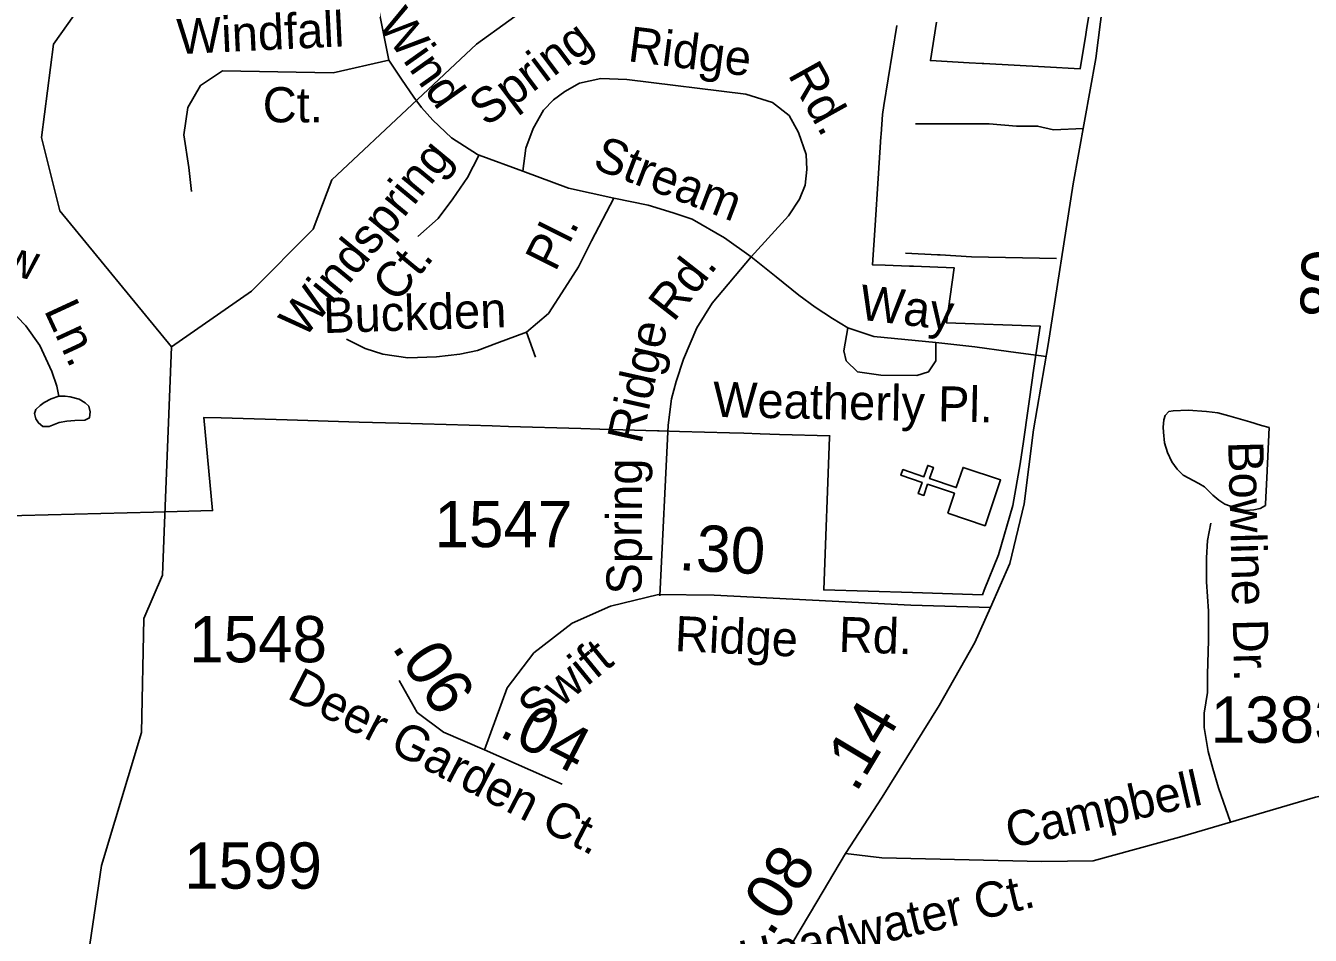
# Model space of a CAD drawing. Extents: x 2001466 to 2224147, y 644118 to 847247.
# Drawn here: x 2072607 to 2076073, y 719477 to 721933 of the extents above; entities that cross this region are included whole.
import ezdxf

# ---------------------------------------------------------------- set-up
doc = ezdxf.new("R2010")
doc.units = 0
for name, color, linetype in [('Exist Boundary Political City Limit New', 7, 'Continuous'), ('Exist Cultural Church CELL', 7, 'Continuous'), ('Exist Hydrographic Misc Water Feature', 7, 'Continuous'), ('Exist Road Non-System Type 51', 7, 'Continuous'), ('Exist Road Non-System Type 51 Label', 7, 'Continuous'), ('Exist Road Secondary Mileage Hundredths English Label', 7, 'Continuous'), ('Exist Road Secondary Type 51 Attributed', 7, 'Continuous'), ('Exist Road Secondary Type 51 Label', 7, 'Continuous'), ('Exist Road Secondary Type 51 Number Label', 7, 'Continuous'), ('Map Preparation Boundary City Limit Buffer Line', 7, 'Continuous')]:
    doc.layers.add(name, color=color, linetype=linetype)

msp = doc.modelspace()

# ---------------------------------------------------------------- linework, layer by layer
at = {"layer": 'Exist Boundary Political City Limit New'}
for points in [[(2075494.5, 722077.2), (2075469.2, 721921.8), (2075467.1, 721909.2), (2075452.1, 721816.6), (2075355.5, 721822), (2075192.6, 721831.1), (2075187.8, 721831.3), (2075152.5, 721833.2), (2075048, 721839.2), (2075064.8, 721942.9)], [(2074957.4, 721934.1), (2074922.4, 721717.9), (2074918.4, 721693.1), (2074914.9, 721640.4), (2074914.4, 721633), (2074906.9, 721520.8), (2074898.6, 721395.1), (2074891.5, 721287.9), (2074926, 721286.7), (2074991.5, 721284.4), (2075002.1, 721284), (2075112.1, 721279.9), (2075091, 721131.4), (2075343.8, 721122.4), (2075324.8, 720991.1), (2075324.5, 720989.1), (2075298.9, 720810.7), (2075290.2, 720750.6), (2075270.5, 720638.3), (2075232.2, 720505), (2075193.2, 720409.2), (2075188.2, 720397), (2075000, 720402.8), (2074760.2, 720410.2), (2074776.1, 720822.6), (2074776.2, 720826), (2074641.2, 720830), (2074588.9, 720831.5), (2074544.5, 720832.8), (2074506.2, 720833.9), (2074371.1, 720837.9), (2074316.2, 720839.5), (2074311.2, 720839.7), (2074155.6, 720844.2), (2074104.6, 720845.8), (2073909.4, 720851.5), (2073865.4, 720852.8), (2073741.1, 720856.4), (2073613.2, 720860.2), (2073506.2, 720863.3), (2073311.9, 720869.1)], [(2073311.9, 720869.1), (2073133.6, 720874.2), (2073087.6, 720875.6), (2073110.9, 720624.4), (2072951.4, 720620.2), (2072240.1, 720601.8)]]:
    msp.add_lwpolyline(points, dxfattribs=at)
at = {"layer": 'Exist Cultural Church CELL'}
msp.add_lwpolyline([(2075094.8, 720617.1), (2075112.8, 720671.1), (2075040.6, 720695.3), (2075030.5, 720665), (2075015.3, 720670.1), (2075025.5, 720700.4), (2074968.5, 720719.6), (2074973.6, 720734.7), (2075030.6, 720715.6), (2075040.8, 720745.9), (2075055.9, 720740.9), (2075045.7, 720710.5), (2075117.9, 720686.3), (2075136.4, 720740.9), (2075237.3, 720707), (2075195.7, 720583.2)], close=True, dxfattribs=at)
at = {"layer": 'Exist Hydrographic Misc Water Feature'}
msp.add_line((2072980.3, 720567.7), (2072999.7, 721066.5), dxfattribs=at)
for points in [[(2072999.7, 721066.5), (2072698.9, 721433.5), (2072648.8, 721631.4), (2072681.8, 721883.4), (2072905.8, 722200.3), (2072972.8, 722349.9), (2072971.8, 722733.7), (2073162.9, 723041.5), (2073317.9, 723518.1)], [(2073649.4, 721720.3), (2073822.7, 721883), (2073997.9, 722010.7), (2074147.8, 722175), (2074273.4, 722235.3)], [(2072999.7, 721066.5), (2073215.8, 721216.3), (2073382.7, 721383.5), (2073432.7, 721517), (2073649.4, 721720.3)], [(2075961.9, 720848.1), (2075956.1, 720712.3), (2075952.2, 720642.3), (2075952.4, 720638.2), (2075938.3, 720630.2), (2075920.6, 720626), (2075898.1, 720624.1), (2075874.5, 720630.2), (2075842.5, 720641.9), (2075826.3, 720652.1), (2075810.3, 720665.9), (2075788, 720687.9), (2075772.2, 720697.6), (2075729.9, 720719.8), (2075713.9, 720735.6), (2075699.8, 720755.6), (2075688.1, 720781.3), (2075679.9, 720807.3), (2075677.4, 720835.6), (2075676, 720849.3), (2075677.6, 720869.3), (2075681.7, 720881.3), (2075691.6, 720891.6), (2075703.3, 720893.4), (2075743.5, 720895.4), (2075793.5, 720891.9), (2075823.4, 720887.8), (2075853.6, 720879.9), (2075909.6, 720864.1), (2075941.6, 720854), (2075961.9, 720848.1)], [(2073327.6, 716701.9), (2073382.7, 716869.1), (2073365.7, 716918.6), (2072831.7, 717316.6), (2072689.6, 717467.1), (2072730.6, 717840.3), (2072744.8, 719214.7), (2072810.8, 719666.1), (2072918.7, 720024.8), (2072925.8, 720333.1), (2072975.7, 720450.2), (2072980.3, 720567.7)]]:
    msp.add_lwpolyline(points, dxfattribs=at)
at = {"layer": 'Exist Road Non-System Type 51'}
for p, q in [((2073526.8, 722142), (2073586.3, 721840)), ((2075305.6, 721047.8), (2075360.6, 721040.5)), ((2074340.7, 720854.4), (2074317.8, 720393.8))]:
    msp.add_line(p, q, dxfattribs=at)
for points in [[(2073054.2, 721486), (2073047.2, 721550.4), (2073033, 721638.4), (2073044.4, 721712.3), (2073078.4, 721771.9), (2073138, 721811.6), (2073435.9, 721806), (2073586.3, 721840)], [(2073586.3, 721840), (2073620.4, 721788.9), (2073654.4, 721740.7), (2073674.3, 721712.3)], [(2073948.3, 721540.1), (2073955.9, 721602.7), (2073975.9, 721655.3), (2074003.5, 721705.4), (2074031, 721733), (2074061.1, 721755.5), (2074101.1, 721778.1), (2074158.8, 721790.6), (2074228.9, 721788.1), (2074549.5, 721748), (2074622.1, 721725.5), (2074667.2, 721690.4), (2074692.3, 721645.3), (2074712.3, 721585.2), (2074714.8, 721545.1), (2074709.8, 721502.5), (2074694.8, 721464.9), (2074664.7, 721419.8), (2074564.5, 721309.4)], [(2073674.3, 721712.3), (2073705.5, 721678.2), (2073755.5, 721630.3), (2073825.6, 721585.2), (2073830, 721583.5), (2073948.3, 721540.1)], [(2075007.9, 721668), (2075064.7, 721668), (2075138.5, 721668), (2075206.6, 721668), (2075280.3, 721662.3), (2075337.1, 721662.3), (2075379.8, 721652.5), (2075460.2, 721655.6)], [(2073829.7, 721582.6), (2073799.1, 721523.3), (2073759.3, 721465.5), (2073719.5, 721412.4), (2073664.8, 721364.2)], [(2073948.3, 721540.1), (2074071.1, 721495), (2074193.8, 721467.4)], [(2073472.4, 721086.6), (2073522.5, 721061.5), (2073570.1, 721046.5), (2073637.7, 721036.5), (2073715.4, 721039), (2073778, 721046.5), (2073825.6, 721056.5), (2073878.2, 721076.5), (2073958.2, 721106.3), (2074017.3, 721156.7), (2074061.1, 721224.4), (2074098.6, 721282), (2074133.7, 721352.2), (2074193.8, 721467.4)], [(2074193.8, 721467.4), (2074286.3, 721448.6), (2074353.6, 721428.1), (2074404.9, 721410.5), (2074492.7, 721360.7), (2074564.5, 721309.4)], [(2074340.7, 720854.4), (2074349.5, 720925.7), (2074361.6, 720972.9), (2074381.3, 721033.2), (2074417.5, 721117.7), (2074459.3, 721184.3), (2074564.5, 721309.4)], [(2074564.5, 721309.4), (2074631.8, 721255.2), (2074693.3, 721205.4), (2074737.2, 721173.1), (2074784.1, 721142.4), (2074825.1, 721117.5)], [(2074981, 721318.7), (2075066.9, 721314.9), (2075074.1, 721314.5)], [(2075074.1, 721314.5), (2075158.8, 721309.1), (2075387.9, 721304.4)], [(2071975.4, 721114.3), (2072010, 721135.2), (2072046.6, 721156.2), (2072093.8, 721177.1), (2072146.1, 721200.2), (2072197.5, 721222.2), (2072241.4, 721235.8), (2072284.4, 721241), (2072336.7, 721245.2), (2072381.8, 721245.2), (2072431, 721242.1), (2072473.9, 721231.6), (2072515.8, 721207.5), (2072559.8, 721171.9), (2072606.9, 721122.6), (2072644.6, 721070.3), (2072677.1, 721000.1), (2072690.7, 720960.3), (2072696, 720933)], [(2073958.2, 721106.3), (2073982.3, 721038.2)], [(2074825.1, 721117.5), (2074814.8, 721055.9), (2074820.7, 721028.1), (2074851.4, 720998.8), (2074914.4, 720990), (2075011, 720988.5), (2075043.3, 720998.8), (2075062.3, 721028.1), (2075062.3, 721077.9)], [(2074825.1, 721117.5), (2074895.4, 721094), (2075062.3, 721077.9)], [(2075062.3, 721077.9), (2075168.2, 721066.5), (2075258.4, 721054), (2075305.6, 721047.8)], [(2072696, 720933), (2072675, 720925.7), (2072656.2, 720916.3), (2072645.7, 720907.9), (2072634.2, 720897.4), (2072630, 720885.9), (2072634.2, 720872.3), (2072641.5, 720860.8), (2072653, 720851.3), (2072669.8, 720851.3), (2072697, 720861.8), (2072717.9, 720866), (2072738.9, 720867), (2072766.1, 720868.1), (2072778.7, 720874.4), (2072780.8, 720891.1), (2072776.6, 720905.8), (2072767.2, 720915.2), (2072750.4, 720924.7), (2072726.3, 720930.9), (2072712.7, 720933), (2072696, 720933)], [(2075804.6, 720590), (2075795.8, 720543.1), (2075792.9, 720496.2), (2075792.9, 720431.8), (2075798.8, 720352.7), (2075798.8, 720273.5), (2075795.8, 720182.7), (2075795.8, 720132.9), (2075787.1, 720077.2), (2075786.8, 720038.3), (2075797.5, 719974.1), (2075810.5, 719927.8), (2075825.5, 719875.5), (2075857.4, 719783)]]:
    msp.add_lwpolyline(points, dxfattribs=at)
at = {"layer": 'Exist Road Secondary Type 51 Attributed'}
for points in [[(2076912.3, 725793.8), (2076847.2, 725641.9), (2076788, 725533.5), (2076692.2, 725355.5), (2076586.9, 725187.9), (2076513.6, 725045.8), (2076454.9, 724908.5), (2076340.1, 724587.6), (2076208.4, 724255.6), (2076133.5, 724008.1), (2076079.2, 723789.4), (2075998.7, 723518), (2075890.2, 723224.2), (2075717.1, 722860.2), (2075638.9, 722638.3), (2075581.5, 722426), (2075524.8, 722085.9), (2075494.5, 721844.9), (2075433.1, 721506.4), (2075366.1, 721072.2), (2075326.2, 720842.3), (2075300.7, 720642.7), (2075262.4, 720481.5), (2075210.5, 720362.5)], [(2075210.5, 720362.5), (2074995.6, 720368.9), (2074464.3, 720396.1), (2074314.4, 720397.7), (2074185.1, 720365.7), (2074081, 720320.2), (2073978.1, 720240.4), (2073905.5, 720145.4), (2073844.5, 719978.6)], [(2075210.5, 720362.5), (2075168.3, 720267.6), (2075071.4, 720097.5), (2074917.4, 719850.1), (2074818.5, 719698.4)], [(2073844.5, 719978.6), (2073733.6, 720025.7), (2073663.4, 720079.2), (2073614, 720165.4)], [(2074054.3, 719885.2), (2073844.5, 719978.6)], [(2078109.7, 719820.5), (2077982.1, 719854.1), (2077806.6, 719863.7), (2077209.1, 719886), (2076775.2, 719895.6), (2076462.5, 719906.8), (2076291, 719890.8), (2076086.8, 719850.9), (2075719.9, 719742.3), (2075486.9, 719678.5), (2075348.9, 719676.9), (2074916.6, 719686.4), (2074818.5, 719698.4)], [(2074818.5, 719698.4), (2074741.9, 719567.5), (2074676.5, 719458.9), (2074602.7, 719326.4)]]:
    msp.add_lwpolyline(points, dxfattribs=at)
at = {"layer": 'Map Preparation Boundary City Limit Buffer Line'}
for points in [[(2075494.5, 722077.2), (2075469.2, 721921.8), (2075467.1, 721909.2), (2075452.1, 721816.6), (2075355.5, 721822), (2075192.6, 721831.1), (2075187.8, 721831.3), (2075152.5, 721833.2), (2075048, 721839.2), (2075064.8, 721942.9)], [(2074957.4, 721934.1), (2074922.4, 721717.9), (2074918.4, 721693.1), (2074914.9, 721640.4), (2074914.4, 721633), (2074906.9, 721520.8), (2074898.6, 721395.1), (2074891.5, 721287.9), (2074926, 721286.7), (2074991.5, 721284.4), (2075002.1, 721284), (2075112.1, 721279.9), (2075091, 721131.4), (2075343.8, 721122.4), (2075324.8, 720991.1), (2075324.5, 720989.1), (2075298.9, 720810.7), (2075290.2, 720750.6), (2075270.5, 720638.3), (2075232.2, 720505), (2075193.2, 720409.2), (2075188.2, 720397), (2075000, 720402.8), (2074760.2, 720410.2), (2074776.1, 720822.6), (2074776.2, 720826), (2074641.2, 720830), (2074588.9, 720831.5), (2074544.5, 720832.8), (2074506.2, 720833.9), (2074371.1, 720837.9), (2074316.2, 720839.5), (2074311.2, 720839.7), (2074155.6, 720844.2), (2074104.6, 720845.8), (2073909.4, 720851.5), (2073865.4, 720852.8), (2073741.1, 720856.4), (2073613.2, 720860.2), (2073506.2, 720863.3), (2073311.9, 720869.1)], [(2073311.9, 720869.1), (2073133.6, 720874.2), (2073087.6, 720875.6), (2073110.9, 720624.4), (2072951.4, 720620.2), (2072240.1, 720601.8)]]:
    msp.add_lwpolyline(points, dxfattribs=at)

# ---------------------------------------------------------------- texts
at = {"layer": 'Exist Road Non-System Type 51 Label'}
for s, rotation, p in [('Windfall', 2.7286, (2073016.7, 721856.1)), ('Wind', 305.3039, (2073553.7, 721937.8)), ('Spring', 36.8774, (2073849.6, 721658.4)), ('Ridge', 352.8731, (2074229.3, 721837.6)), ('Rd.', 299.0485, (2074661.8, 721801.5)), ('Stream', 339.0704, (2074133.2, 721549.8)), ('Windspring', 50.4868, (2073356.9, 721085.7)), ('Hollow', 346.2892, (2072258.3, 721334.9)), ('Pl.', 63.4414, (2074035.9, 721266.5)), ('Ct.', 50.4868, (2073607.9, 721182.1)), ('Rd.', 51.9538, (2074354.9, 721130.7)), ('Buckden', 1.8477, (2073410.7, 721103.2)), ('Way', 353.1536, (2074852.7, 721140.5)), ('Ln.', 294.8235, (2072654.8, 721165.4)), ('Ridge', 77.4738, (2074267.6, 720801.3)), ('Weatherly Pl.', 358.867, (2074460.6, 720877.1)), ('Bowline Dr.', 271.4679, (2075851.4, 720810.6)), ('Spring', 89.7905, (2074268.6, 720397.3)), ('Headwater Ct.', 13.452, (2074546, 719366.6))]:
    msp.add_text(s, height=95, rotation=rotation, dxfattribs=at).set_placement(p)
msp.add_text('Ct.', height=95, dxfattribs=at).set_placement((2073246.2, 721672.3))
at = {"layer": 'Exist Road Secondary Mileage Hundredths English Label'}
for s, rotation, p in [('.80', 88.211, (2076169.1, 721095.3)), ('.30', 357.0756, (2074367, 720463.6)), ('.06', 303.6794, (2073592.4, 720256.4)), ('.04', 332.6909, (2073879.7, 720017.7)), ('.14', 59.0842, (2074847.3, 719859.8)), ('.08', 57.6813, (2074618.8, 719470))]:
    msp.add_text(s, height=125, rotation=rotation, dxfattribs=at).set_placement(p)
at = {"layer": 'Exist Road Secondary Type 51 Label'}
for s, rotation, p in [('Ridge', 357.3045, (2074357, 720245.1)), ('Rd.', 358.0241, (2074799.4, 720242.9)), ('Swift', 39.1948, (2073985.1, 720037.5)), ('Deer Garden Ct.', 332.6909, (2073308.5, 720119.2)), ('Campbell', 12.8663, (2075263.2, 719712))]:
    msp.add_text(s, height=95, rotation=rotation, dxfattribs=at).set_placement(p)
at = {"layer": 'Exist Road Secondary Type 51 Number Label'}
for s, p in [('1547', (2073709.8, 720525.4)), ('1548', (2073047.8, 720214.5)), ('1383', (2075804.6, 719997.3)), ('1599', (2073034.3, 719603.4))]:
    msp.add_text(s, height=125, dxfattribs=at).set_placement(p)

doc.saveas('drawing.dxf')
